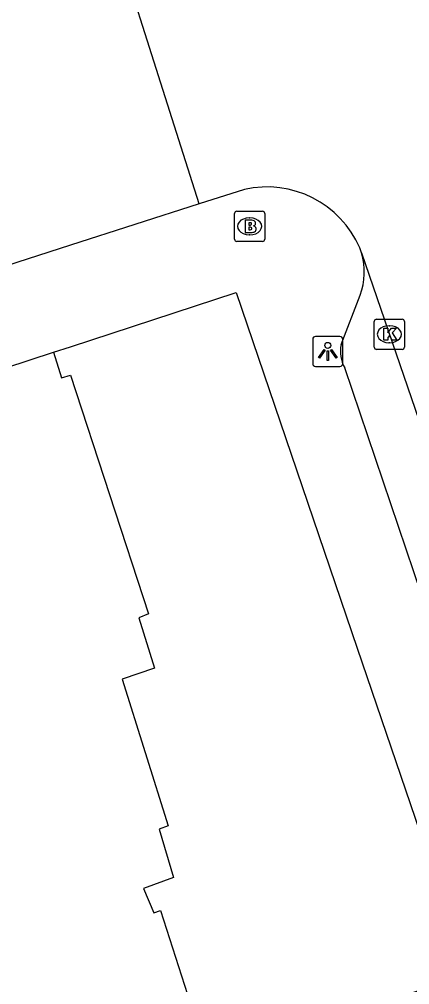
# Model space of a CAD drawing. Extents: x 159718 to 160783, y 383290 to 384030.
# Drawn here: x 159998.31 to 160011.25, y 383571.09 to 383603.09 of the extents above; entities that cross this region are included whole.
import ezdxf

# ---------------------------------------------------------------- set-up
doc = ezdxf.new("R2010")
doc.units = 0
for name, color, linetype in [('IMGEO_Brandkraan', 7, 'Continuous'), ('IMGEO_Kolk', 7, 'Continuous'), ('IMGEO_Lichtpunt', 7, 'Continuous'), ('IMGEO_Pand', 7, 'Continuous'), ('IMGEO_Rijbaan_lokaal_open', 7, 'Continuous'), ('IMGEO_Voetpad_open', 7, 'Continuous')]:
    doc.layers.add(name, color=color, linetype=linetype)

msp = doc.modelspace()

# ---------------------------------------------------------------- linework, layer by layer
at = {"layer": 'IMGEO_Brandkraan'}
for p, q in [((160005.444, 383595.801), (160005.444, 383596.653)), ((160005.519, 383596.727), (160006.371, 383596.727)), ((160005.932, 383596.507), (160005.957, 383596.507)), ((160006.445, 383596.653), (160006.445, 383595.801)), ((160005.955, 383595.947), (160005.93, 383595.947)), ((160006.371, 383595.727), (160005.519, 383595.727))]:
    msp.add_line(p, q, dxfattribs=at)
for points in [[(160005.444, 383595.801), (160005.444, 383596.653)], [(160005.519, 383596.727), (160006.371, 383596.727)], [(160006.445, 383596.653), (160006.445, 383595.801)], [(160005.792, 383596.427), (160005.792, 383596.027), (160006.005, 383596.027)], [(160006.023, 383596.427), (160005.792, 383596.427)], [(160005.971, 383596.346), (160005.917, 383596.346), (160005.917, 383596.27)], [(160005.917, 383596.27), (160005.97, 383596.27)], [(160005.979, 383596.194), (160005.917, 383596.194), (160005.917, 383596.113)], [(160005.917, 383596.113), (160005.979, 383596.113)], [(160006.371, 383595.727), (160005.519, 383595.727)]]:
    msp.add_lwpolyline(points, dxfattribs=at)
for centre, radius, start, end in [((160005.521, 383596.651), 0.0765, 91.552, 178.448), ((160005.521, 383596.651), 0.0765, 91.552, 178.448), ((160006.369, 383596.651), 0.0765, 1.552, 88.448), ((160006.369, 383596.651), 0.0765, 1.552, 88.448), ((160005.972, 383596.308), 0.0379, 267.8285, 90.9355), ((160005.98, 383596.153), 0.0404, 269.8759, 90.5077), ((160006.027, 383596.282), 0.145, 59.4692, 91.5367), ((160006.052, 383596.329), 0.0922, 285.5137, 58.1501), ((160006.057, 383596.137), 0.105, 301.3115, 78.989), ((160006.011, 383596.278), 0.251, 268.6676, 293.5347), ((160005.521, 383595.803), 0.0765, 181.552, 268.448), ((160005.521, 383595.803), 0.0765, 181.552, 268.448), ((160006.369, 383595.803), 0.0765, 271.552, 358.448), ((160006.369, 383595.803), 0.0765, 271.552, 358.448)]:
    msp.add_arc(centre, radius, start, end, dxfattribs=at)
for centre, major_axis, ratio, start_param, end_param in [((160005.931, 383596.227), (-0.387, 0.002), 0.722429, 4.712389, 7.853982), ((160005.956, 383596.227), (-0.39, 0.002), 0.717154, 1.570796, 4.712389)]:
    msp.add_ellipse(centre, major_axis=major_axis, ratio=ratio, start_param=start_param, end_param=end_param, dxfattribs=at)
at = {"layer": 'IMGEO_Kolk'}
for p, q in [((160010.079, 383592.223), (160010.079, 383593.075)), ((160010.154, 383593.149), (160011.006, 383593.149)), ((160011.08, 383593.075), (160011.08, 383592.223)), ((160010.567, 383592.929), (160010.592, 383592.929)), ((160010.59, 383592.369), (160010.565, 383592.369)), ((160011.006, 383592.149), (160010.154, 383592.149))]:
    msp.add_line(p, q, dxfattribs=at)
for points in [[(160010.079, 383592.223), (160010.079, 383593.075)], [(160010.154, 383593.149), (160011.006, 383593.149)], [(160011.08, 383593.075), (160011.08, 383592.223)], [(160010.4, 383592.849), (160010.523, 383592.849), (160010.523, 383592.698), (160010.653, 383592.849), (160010.817, 383592.849), (160010.671, 383592.698), (160010.824, 383592.449), (160010.672, 383592.449), (160010.587, 383592.613), (160010.523, 383592.546), (160010.523, 383592.449), (160010.4, 383592.449), (160010.4, 383592.849)], [(160011.006, 383592.149), (160010.154, 383592.149)]]:
    msp.add_lwpolyline(points, dxfattribs=at)
for centre, start, end in [((160010.156, 383593.073), 91.552, 178.448), ((160010.156, 383593.073), 91.552, 178.448), ((160011.004, 383593.073), 1.552, 88.448), ((160011.004, 383593.073), 1.552, 88.448), ((160010.156, 383592.225), 181.552, 268.448), ((160010.156, 383592.225), 181.552, 268.448), ((160011.004, 383592.225), 271.552, 358.448), ((160011.004, 383592.225), 271.552, 358.448)]:
    msp.add_arc(centre, 0.0765, start, end, dxfattribs=at)
for centre, major_axis, ratio, start_param, end_param in [((160010.566, 383592.649), (-0.387, 0.002), 0.722429, 4.712389, 7.853982), ((160010.591, 383592.649), (-0.39, 0.002), 0.717154, 1.570796, 4.712389)]:
    msp.add_ellipse(centre, major_axis=major_axis, ratio=ratio, start_param=start_param, end_param=end_param, dxfattribs=at)
at = {"layer": 'IMGEO_Lichtpunt'}
for p, q in [((160008.039, 383592.482), (160008.039, 383591.675)), ((160008.039, 383592.482), (160008.039, 383591.675)), ((160008.941, 383592.577), (160008.133, 383592.577)), ((160008.941, 383592.577), (160008.133, 383592.577)), ((160009.035, 383591.675), (160009.035, 383592.482)), ((160009.035, 383591.675), (160009.035, 383592.482)), ((160008.133, 383591.581), (160008.941, 383591.581)), ((160008.133, 383591.581), (160008.941, 383591.581))]:
    msp.add_line(p, q, dxfattribs=at)
for points in [[(160008.413, 383592.146), (160008.452, 383592.118), (160008.264, 383591.856), (160008.226, 383591.883), (160008.413, 383592.146)], [(160008.515, 383592.098), (160008.562, 383592.098), (160008.562, 383591.776), (160008.515, 383591.776), (160008.515, 383592.098)], [(160008.625, 383592.118), (160008.663, 383592.145), (160008.85, 383591.883), (160008.811, 383591.855), (160008.625, 383592.118)]]:
    msp.add_lwpolyline(points, dxfattribs=at)
msp.add_circle((160008.538, 383592.28), 0.0994, dxfattribs=at)
for centre, start, end in [((160008.133, 383592.482), 90, 180), ((160008.133, 383592.482), 90, 180), ((160008.941, 383592.482), 0, 90), ((160008.941, 383592.482), 0, 90), ((160008.133, 383591.675), 180, 270), ((160008.133, 383591.675), 180, 270), ((160008.941, 383591.675), 270, 0), ((160008.941, 383591.675), 270, 360)]:
    msp.add_arc(centre, 0.0946, start, end, dxfattribs=at)
at = {"layer": 'IMGEO_Pand'}
for points in [[(159995.463, 383590.75), (159999.44, 383592.05)], [(159999.44, 383592.05), (159999.71, 383591.208), (160000, 383591.293), (160002.587, 383583.376), (160002.275, 383583.253), (160002.788, 383581.581), (160001.723, 383581.211), (160003.245, 383576.353), (160002.942, 383576.246), (160003.421, 383574.645), (160002.423, 383574.28), (160002.763, 383573.469), (160002.99, 383573.542), (160004.182, 383569.828), (160003.872, 383569.717), (160004.243, 383568.491)]]:
    msp.add_lwpolyline(points, dxfattribs=at)
at = {"layer": 'IMGEO_Rijbaan_lokaal_open'}
for points in [[(160004.269, 383596.969), (160000.301, 383609.475)], [(160005.77, 383597.45), (160004.269, 383596.969)], [(160009.656, 383595.344), (160009.599, 383595.51)], [(160009.656, 383595.344), (160016.783, 383574.587)]]:
    msp.add_lwpolyline(points, dxfattribs=at)
msp.add_arc((160006.518, 383594.178), 3.356, 23.3811, 102.8799, dxfattribs=at)
at = {"layer": 'IMGEO_Voetpad_open'}
for points in [[(160004.269, 383596.969), (160000, 383595.601), (159997.492, 383594.798), (159995.763, 383600.158), (159994.915, 383602.785), (159993.457, 383607.304), (160000, 383609.38), (160000.301, 383609.475)], [(159999.44, 383592.05), (160000, 383592.234), (160005.501, 383594.038), (160009.508, 383582.245), (160013.199, 383571.421), (160004.243, 383568.491)], [(160008.98, 383592.305), (160009.615, 383593.95)], [(160014.19, 383576.505), (160009.098, 383591.538)]]:
    msp.add_lwpolyline(points, dxfattribs=at)
for centre, radius, start, end in [((160007.532, 383594.709), 2.217, 339.9792, 16.6515), ((160010.04, 383592.076), 1.085, 167.7869, 209.7054)]:
    msp.add_arc(centre, radius, start, end, dxfattribs=at)

doc.saveas('drawing.dxf')
